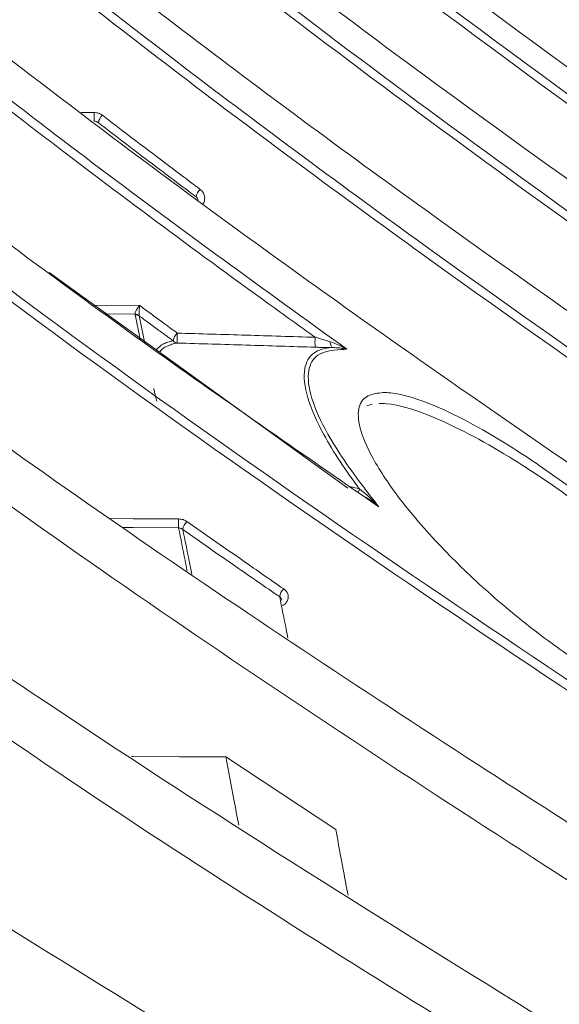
# Model space of a CAD drawing. Header units: millimetres. Extents: x 0 to 1118, y 0 to 864.
# Tile 345 of 372: x 930 to 934, y 499 to 507. Entities that reach past the tile are written whole.
import ezdxf

# ---------------------------------------------------------------- set-up
doc = ezdxf.new("R2010")
doc.units = ezdxf.units.MM

msp = doc.modelspace()

# ---------------------------------------------------------------- linework, layer by layer
at = {"color": 9, "linetype": 'Continuous', "lineweight": 15}
for p, q in [((930.3392, 506.0113), (930.4378, 506.01)), ((930.4316, 504.5353), (930.7865, 504.5318)), ((930.7505, 504.4647), (930.5238, 504.467))]:
    msp.add_line(p, q, dxfattribs=at)
at = {"color": 7, "linetype": 'Continuous', "lineweight": 15}
for p, q in [((930.0939, 504.7859), (932.3799, 503.1318)), ((932.2576, 504.2091), (932.2678, 504.2096)), ((932.5272, 503.7631), (932.5667, 503.7767)), ((931.446, 501.075), (932.2882, 500.5174))]:
    msp.add_line(p, q, dxfattribs=at)
at = {"color": 7, "linetype": 'Continuous', "lineweight": 15, "flags": 128}
for points in [[(932.245, 504.2544), (932.2458, 504.2458), (932.2473, 504.2375), (932.2495, 504.23), (932.2523, 504.2234), (932.2557, 504.2179), (932.2594, 504.2137), (932.2635, 504.2109), (932.2678, 504.2096)], [(931.446, 501.075), (931.0909, 501.0762), (930.7357, 501.0774), (930.7242, 501.0774)]]:
    msp.add_lwpolyline(points, dxfattribs=at)
at = {"color": 9, "linetype": 'Continuous', "lineweight": 15, "flags": 128}
for points in [[(930.5597, 502.9002), (930.7377, 502.8991), (931.0846, 502.8967)], [(931.0846, 502.8284), (930.7353, 502.8308), (930.655, 502.8313)]]:
    msp.add_lwpolyline(points, dxfattribs=at)
at = {"color": 7, "linetype": 'Continuous', "lineweight": 15}
for centre, radius, start, end in [((931.2331, 505.9769), 0.796, 177.61334, 182.38666), ((930.5659, 505.9161), 0.0974, 131.72096, 170.834), ((931.3166, 505.3487), 0.099, 132.51442, 170.9809), ((930.75, 504.409), 0.0557, 54.98768, 89.44454), ((930.7538, 504.4084), 0.0527, 57.18438, 93.07044), ((931.1375, 504.2496), 0.0947, 131.52263, 172.90873), ((931.4837, 504.2825), 0.4108, 174.69266, 185.30733), ((931.0789, 504.2898), 0.0455, 218.83932, 264.6721), ((932.5134, 504.2503), 0.3844, 174.31677, 185.68322), ((931.9349, 502.8626), 0.851, 177.6994, 182.3006), ((931.2078, 502.808), 0.0914, 130.66339, 174.65045), ((931.9508, 502.2917), 0.0925, 131.28069, 174.6912)]:
    msp.add_arc(centre, radius, start, end, dxfattribs=at)
at = {"color": 9, "linetype": 'Continuous', "lineweight": 15}
msp.add_arc((932.3004, 503.1935), 0.184, 329.65203, 338.28446, dxfattribs=at)
at = {"color": 7, "linetype": 'Continuous', "lineweight": 15}
for points, knots in [([(920.4379, 523.7363), (920.5086, 523.1007), (920.624, 522.0627), (921.0349, 520.6618), (921.4779, 519.5068), (922.0247, 518.3758), (922.827, 516.9815), (923.9555, 515.3686), (925.4628, 513.5772), (927.1172, 511.8717), (928.87, 510.2571), (930.6869, 508.7273), (933.1676, 506.7772), (935.1036, 505.3984), (936.3954, 504.4784)], [0, 0, 0, 0, 0.076513, 0.124954, 0.173758, 0.223509, 0.27351, 0.363258, 0.453761, 0.545864, 0.63829, 0.728497, 0.818827, 1, 1, 1, 1]), ([(936.1798, 505.2829), (934.8864, 506.2184), (932.9447, 507.6228), (930.4609, 509.6238), (928.6547, 511.1878), (926.9262, 512.8305), (925.2909, 514.5723), (923.7779, 516.4371), (922.6559, 518.1174), (921.8772, 519.5488), (921.3591, 520.6832), (920.9319, 521.8638), (920.6594, 522.8812), (920.5509, 523.5037), (920.5146, 523.7117)], [0, 0, 0, 0, 0.191049, 0.286815, 0.382706, 0.478237, 0.574063, 0.671248, 0.769205, 0.819696, 0.870413, 0.921987, 0.973938, 1, 1, 1, 1]), ([(920.5623, 523.7341), (920.5984, 523.5269), (920.7044, 522.9191), (920.9693, 521.9237), (921.3871, 520.7566), (921.9058, 519.6122), (922.6795, 518.1869), (923.7834, 516.5274), (925.2752, 514.6769), (926.9208, 512.9162), (928.6695, 511.2523), (930.4851, 509.6796), (932.967, 507.6792), (934.9107, 506.2732), (936.208, 505.3348)], [0, 0, 0, 0, 0.026008, 0.07628, 0.126926, 0.178559, 0.230456, 0.325438, 0.421272, 0.51893, 0.616958, 0.712454, 0.808093, 1, 1, 1, 1]), ([(936.0215, 505.9806), (934.7247, 506.9307), (932.7775, 508.3573), (930.2934, 510.3998), (928.4892, 511.9987), (926.7657, 513.6806), (925.1388, 515.4663), (923.6384, 517.3814), (922.3485, 519.3929), (921.495, 521.157), (920.9706, 522.5902), (920.7812, 523.3349), (920.6862, 523.7083)], [0, 0, 0, 0, 0.200339, 0.300798, 0.401401, 0.501575, 0.602078, 0.704095, 0.806971, 0.902573, 0.951146, 1, 1, 1, 1]), ([(920.7332, 523.7306), (920.8254, 523.3675), (921.0102, 522.6393), (921.5294, 521.209), (922.3719, 519.4627), (923.6425, 517.4727), (925.1204, 515.573), (926.7582, 513.7666), (928.5027, 512.0618), (930.3168, 510.4536), (932.7988, 508.4117), (934.7483, 506.9832), (936.0495, 506.0297)], [0, 0, 0, 0, 0.047563, 0.095408, 0.192747, 0.292305, 0.392806, 0.495337, 0.598281, 0.698405, 0.798692, 1, 1, 1, 1]), ([(935.8966, 506.5134), (934.5973, 507.4748), (932.6464, 508.9184), (930.1625, 510.993), (928.3603, 512.6188), (926.6411, 514.3309), (925.0215, 516.1507), (923.5296, 518.1039), (922.3364, 520.0374), (921.4226, 521.9105), (921.0433, 523.1045), (920.8526, 523.7049)], [0, 0, 0, 0, 0.20788, 0.312153, 0.416584, 0.520527, 0.624828, 0.730774, 0.837651, 0.918355, 1, 1, 1, 1]), ([(920.8991, 523.7261), (921.0867, 523.1346), (921.4644, 521.9439), (922.3629, 520.0994), (923.5327, 518.1954), (925.001, 516.2584), (926.6318, 514.4164), (928.3729, 512.68), (930.1853, 511.0444), (932.6669, 508.9704), (934.6204, 507.5247), (935.9244, 506.5596)], [0, 0, 0, 0, 0.080534, 0.162117, 0.265386, 0.369677, 0.476171, 0.583115, 0.686995, 0.791055, 1, 1, 1, 1]), ([(936.3425, 504.7243), (935.0538, 505.6405), (933.1194, 507.0158), (930.6393, 508.9668), (928.8344, 510.489), (927.1049, 512.0851), (925.4662, 513.7745), (923.9459, 515.5802), (922.8088, 517.2108), (922.0109, 518.6067), (921.473, 519.7226), (921.0277, 520.8849), (920.6469, 522.1978), (920.5263, 523.1366), (920.4588, 523.6626)], [0, 0, 0, 0, 0.183107, 0.274865, 0.366733, 0.458216, 0.549965, 0.64294, 0.736615, 0.785706, 0.835015, 0.88515, 0.935652, 1, 1, 1, 1]), ([(936.1623, 505.5377), (934.8692, 506.472), (932.9277, 507.8747), (930.4465, 509.876), (928.6433, 511.4403), (926.9191, 513.0834), (925.2893, 514.8255), (923.7825, 516.6911), (922.6522, 518.3946), (921.8561, 519.8755), (921.3204, 521.0895), (920.8784, 522.355), (920.6936, 523.2326), (920.6009, 523.6732)], [0, 0, 0, 0, 0.193505, 0.290512, 0.38765, 0.484323, 0.5813, 0.679671, 0.778832, 0.833242, 0.887935, 0.943723, 1, 1, 1, 1]), ([(936.0124, 506.1885), (934.716, 507.1377), (932.7695, 508.5629), (930.288, 510.6056), (928.4867, 512.2046), (926.7673, 513.8864), (925.1454, 515.6718), (923.6506, 517.5869), (922.388, 519.5662), (921.5612, 521.2745), (921.057, 522.6287), (920.8694, 523.3309), (920.7753, 523.683)], [0, 0, 0, 0, 0.202449, 0.303976, 0.405651, 0.506791, 0.608266, 0.711286, 0.815181, 0.906811, 0.953287, 1, 1, 1, 1]), ([(935.8969, 506.6736), (934.5984, 507.6342), (932.6484, 509.0766), (930.167, 511.151), (928.3675, 512.7766), (926.6519, 514.4881), (925.0368, 516.3069), (923.5498, 518.2594), (922.3761, 520.168), (921.49, 521.9866), (921.1207, 523.1215), (920.9351, 523.6919)], [0, 0, 0, 0, 0.2095344, 0.3146439, 0.4199153, 0.5245916, 0.6296314, 0.7363396, 0.8439925, 0.9215864, 1, 1, 1, 1]), ([(936.367, 504.4241), (935.0784, 505.3417), (933.1442, 506.719), (930.6617, 508.6697), (928.8539, 510.1915), (927.1199, 511.7869), (925.4754, 513.4755), (923.9484, 515.2801), (922.8033, 516.9109), (921.997, 518.3095), (921.4509, 519.4305), (920.9991, 520.5987), (920.6001, 521.9368), (920.4907, 522.9029), (920.4284, 523.4528)], [0, 0, 0, 0, 0.1823606, 0.2737326, 0.365211, 0.4563997, 0.5478491, 0.6405017, 0.73384, 0.7830104, 0.8323971, 0.8826106, 0.9331909, 1, 1, 1, 1]), ([(936.5474, 503.7525), (935.2646, 504.6475), (933.3393, 505.9907), (930.8618, 507.8834), (929.0559, 509.3568), (927.3212, 510.8984), (925.6731, 512.5267), (924.1382, 514.2633), (922.9801, 515.8317), (922.1572, 517.1776), (921.5959, 518.2583), (921.1219, 519.3841), (920.738, 520.5985), (920.4793, 521.8993), (920.4171, 522.8142), (920.4171, 523.2741), (920.4171, 523.2741)], [0, 0, 0, 0, 0.174179, 0.261424, 0.348761, 0.435785, 0.523041, 0.611368, 0.700306, 0.747344, 0.794579, 0.842566, 0.890888, 0.94509, 0.999999, 1, 1, 1, 1]), ([(920.4171, 523.031), (920.4171, 523.031), (920.4171, 522.6082), (920.4708, 521.7618), (920.7026, 520.4969), (921.0804, 519.2491), (921.6393, 517.9043), (922.4038, 516.4893), (923.3904, 515.0157), (924.5099, 513.5983), (925.707, 512.2697), (927.1521, 510.8232), (928.8629, 509.2793), (931.1149, 507.435), (933.6974, 505.4942), (935.636, 504.1414), (936.6059, 503.4646)], [0, 0, 0, 0, 0.000001, 0.050341, 0.100693, 0.152366, 0.204056, 0.271395, 0.339318, 0.408586, 0.478156, 0.542735, 0.639949, 0.737416, 0.868627, 1, 1, 1, 1]), ([(936.771, 502.6263), (935.4959, 503.4971), (933.5825, 504.8039), (931.1094, 506.6308), (929.1522, 508.1683), (927.1294, 509.9071), (925.4372, 511.5692), (924.1803, 512.986), (923.2901, 514.1089), (922.4783, 515.2843), (921.8033, 516.4489), (921.264, 517.5947), (920.8606, 518.7124), (920.5618, 519.8727), (920.4801, 520.6636), (920.4387, 521.0634)], [0, 0, 0, 0, 0.17646, 0.264807, 0.353233, 0.463602, 0.574431, 0.631019, 0.687761, 0.745284, 0.802792, 0.851155, 0.900415, 0.949663, 1, 1, 1, 1]), ([(920.4542, 520.585), (920.4981, 520.2218), (920.5869, 519.4877), (920.8724, 518.403), (921.2609, 517.3288), (921.7775, 516.225), (922.424, 515.0981), (923.2006, 513.9574), (924.2173, 512.6561), (925.5079, 511.2234), (927.2749, 509.508), (929.1739, 507.8761), (931.1713, 506.3095), (933.6445, 504.483), (935.5574, 503.1723), (936.8334, 502.298)], [0, 0, 0, 0, 0.046057, 0.093072, 0.140098, 0.187992, 0.243212, 0.29873, 0.354965, 0.441368, 0.527798, 0.644873, 0.733504, 0.822225, 1, 1, 1, 1]), ([(937.0063, 501.3519), (935.7408, 502.1955), (933.8421, 503.4613), (931.3759, 505.2158), (929.5125, 506.6185), (927.6585, 508.1273), (925.8415, 509.7723), (924.1529, 511.5322), (922.9071, 513.1076), (922.0523, 514.4362), (921.4932, 515.4685), (921.0303, 516.5448), (920.7335, 517.4753), (920.6151, 518.0459), (920.5753, 518.2373)], [0, 0, 0, 0, 0.182172, 0.273339, 0.364573, 0.464526, 0.564744, 0.666274, 0.768611, 0.819176, 0.869969, 0.921643, 0.973711, 1, 1, 1, 1]), ([(920.6064, 517.7665), (920.6891, 517.421), (920.855, 516.7275), (921.2716, 515.6363), (921.832, 514.4962), (922.5588, 513.3176), (923.3942, 512.175), (924.3115, 511.0818), (925.4744, 509.8409), (926.9119, 508.4754), (928.6557, 506.9929), (930.4788, 505.5661), (931.7413, 504.6536), (932.373, 504.197)], [0, 0, 0, 0, 0.062001, 0.124474, 0.201267, 0.27863, 0.357371, 0.436443, 0.513057, 0.634047, 0.755443, 0.877647, 1, 1, 1, 1]), ([(919.46, 404.5887), (919.4889, 405.8457), (919.5466, 408.3622), (919.9467, 412.1223), (920.5342, 415.8602), (921.302, 419.5655), (922.2483, 423.3872), (923.3403, 427.212), (924.5684, 431.0404), (926.2865, 435.9582), (928.6272, 442.0342), (930.822, 447.4664), (932.4568, 451.72), (933.576, 454.7773), (934.7798, 458.4957), (935.7746, 462.2777), (936.3697, 465.4845), (936.6747, 468.0742), (936.8126, 470.0259), (936.8535, 471.9822), (936.794, 473.9385), (936.6302, 475.889), (936.3602, 477.8279), (935.9815, 479.7485), (935.4961, 481.645), (934.9051, 483.511), (934.2156, 485.3416), (933.4353, 487.1345), (932.5758, 488.8901), (931.3419, 491.185), (929.6679, 493.979), (927.5629, 497.2693), (925.6968, 500.2016), (924.134, 502.8157), (922.8771, 505.1087), (921.7385, 507.4757), (920.7643, 509.9304), (920.0158, 512.4729), (919.5502, 514.9352), (919.4882, 516.5483), (919.46, 517.2803)], [0, 0, 0, 0, 0.03161, 0.06328, 0.095007, 0.126745, 0.158412, 0.194005, 0.226759, 0.259514, 0.325003, 0.390489, 0.40686, 0.439606, 0.472359, 0.50512, 0.53789, 0.554285, 0.570679, 0.587078, 0.603476, 0.619878, 0.63628, 0.652683, 0.669087, 0.685486, 0.701886, 0.718261, 0.734645, 0.75103, 0.783779, 0.816524, 0.849269, 0.871187, 0.893109, 0.915009, 0.937209, 0.959443, 0.981595, 1, 1, 1, 1]), ([(919.8136, 517.282), (919.8365, 516.5626), (919.8799, 515.1991), (920.2056, 513.2096), (920.6696, 511.3113), (921.2853, 509.435), (922.0199, 507.6036), (922.8467, 505.8249), (924.0439, 503.5149), (925.6881, 500.7037), (927.7748, 497.4), (929.8714, 494.1004), (931.8756, 490.7351), (933.374, 487.8261), (934.4153, 485.4232), (935.107, 483.5816), (935.6994, 481.705), (936.1876, 479.7962), (936.5679, 477.8649), (936.8402, 475.9135), (937.0054, 473.9526), (937.0667, 471.9843), (937.027, 470.0179), (936.8904, 468.0548), (936.5871, 465.4521), (935.9946, 462.2295), (935.004, 458.4314), (933.8058, 454.6995), (932.6921, 451.6328), (931.0668, 447.3717), (928.886, 441.9356), (926.5603, 435.8595), (924.8543, 430.9459), (923.6709, 427.2315), (922.6011, 423.482), (921.6731, 419.7324), (920.9024, 415.9801), (920.3076, 412.2218), (919.913, 408.4213), (919.8131, 405.8677), (919.8136, 404.5887), (919.8136, 404.5887)], [0, 0, 0, 0, 0.0180989, 0.0343009, 0.0506248, 0.0672522, 0.083954, 0.1002614, 0.1166016, 0.1494229, 0.1821864, 0.2149512, 0.2478136, 0.2807436, 0.2972179, 0.3137028, 0.3302335, 0.346723, 0.3632639, 0.3797508, 0.3962872, 0.4127684, 0.4292934, 0.4457669, 0.4622768, 0.4952235, 0.5281339, 0.5610049, 0.5938375, 0.6102404, 0.6757874, 0.7412568, 0.7739608, 0.8066852, 0.8393627, 0.8720793, 0.9038808, 0.9357462, 0.9678092, 0.9999999, 1, 1, 1, 1]), ([(920.2709, 404.5887), (920.2709, 404.5887), (920.2712, 405.3423), (920.3072, 406.851), (920.5007, 409.8095), (920.9375, 413.4578), (921.7095, 417.7649), (922.6919, 422.0331), (923.8502, 426.2536), (925.1575, 430.432), (926.5869, 434.5701), (928.6193, 440.0466), (930.5117, 444.7969), (932.3633, 449.5666), (933.6542, 453.0116), (934.8309, 456.5128), (935.6574, 459.3703), (936.2024, 461.5271), (936.6601, 463.6939), (937.0208, 465.8696), (937.2765, 468.0611), (937.4191, 470.2656), (937.4406, 472.4739), (937.3358, 474.6802), (937.1007, 476.8777), (936.7318, 479.057), (936.2283, 481.2121), (935.5943, 483.3295), (934.8356, 485.4044), (933.9644, 487.4325), (932.9963, 489.4137), (931.9486, 491.3531), (930.4742, 493.8867), (928.5322, 496.9869), (926.4775, 500.2401), (924.7927, 503.0888), (923.5511, 505.3917), (922.4992, 507.6171), (921.6403, 509.7704), (920.9431, 512.0055), (920.5215, 514.0282), (920.3072, 515.7955), (920.2832, 516.7856), (920.2712, 517.2821)], [0, 0, 0, 0, 0, 0.018977, 0.037989, 0.074644, 0.111434, 0.148132, 0.184897, 0.221618, 0.258365, 0.295132, 0.36871, 0.387123, 0.423977, 0.461348, 0.480099, 0.498871, 0.517355, 0.53585, 0.554387, 0.572894, 0.591455, 0.609967, 0.628485, 0.647072, 0.665592, 0.684182, 0.702696, 0.721195, 0.739739, 0.758206, 0.776692, 0.813548, 0.850319, 0.873584, 0.896882, 0.916178, 0.935543, 0.955221, 0.975067, 0.987499, 1, 1, 1, 1]), ([(920.4176, 517.2784), (920.4325, 516.7887), (920.4622, 515.8067), (920.6804, 514.0786), (921.0966, 512.1047), (921.7813, 509.9038), (922.6428, 507.739), (923.7058, 505.4918), (924.954, 503.1786), (926.6355, 500.3351), (928.6884, 497.0818), (930.6289, 493.979), (932.1039, 491.4399), (933.1525, 489.4955), (934.1229, 487.5063), (934.9965, 485.4696), (935.7572, 483.3863), (936.3938, 481.2589), (936.8991, 479.0963), (937.2705, 476.904), (937.5071, 474.6964), (937.6129, 472.4796), (937.5921, 470.2617), (937.4501, 468.0497), (937.1942, 465.8472), (936.8336, 463.6634), (936.3755, 461.4885), (935.8304, 459.325), (935.0039, 456.4606), (933.8269, 452.952), (932.5356, 449.5022), (930.6845, 444.731), (928.7924, 439.9832), (926.7589, 434.5106), (925.3287, 430.3778), (924.0207, 426.2075), (922.8604, 421.9946), (921.8766, 417.7403), (921.0989, 413.4405), (920.6604, 409.8028), (920.4542, 406.8473), (920.4296, 405.343), (920.4173, 404.5902)], [0, 0, 0, 0, 0.012335, 0.02474, 0.043824, 0.063079, 0.082727, 0.102461, 0.125658, 0.148897, 0.185641, 0.22253, 0.241044, 0.259575, 0.278146, 0.296758, 0.315355, 0.333963, 0.352639, 0.371243, 0.389917, 0.408512, 0.427096, 0.445736, 0.4643, 0.482907, 0.501451, 0.520252, 0.539075, 0.576513, 0.613404, 0.631826, 0.705387, 0.7421, 0.778829, 0.8155, 0.85214, 0.888839, 0.925421, 0.96212, 0.981044, 1, 1, 1, 1]), ([(932.6185, 502.9896), (932.0121, 503.4089), (930.7989, 504.2477), (929.0328, 505.5571), (927.3252, 506.92), (925.7927, 508.2723), (924.4421, 509.6112), (923.2833, 510.9326), (922.2398, 512.325), (921.7022, 513.3169), (921.4321, 513.8151)], [0, 0, 0, 0, 0.135316, 0.270736, 0.406675, 0.542928, 0.656515, 0.770554, 0.884756, 1, 1, 1, 1]), ([(937.2807, 499.4701), (936.0292, 500.2859), (933.5254, 501.9179), (930.2164, 504.2127), (927.4087, 506.3965), (925.5238, 508.0788), (924.1778, 509.4666), (923.2846, 510.4982), (922.4611, 511.5727), (922, 512.328), (921.7689, 512.7066)], [0, 0, 0, 0, 0.211366, 0.42286, 0.573344, 0.724485, 0.792981, 0.861657, 0.930656, 1, 1, 1, 1]), ([(921.8126, 512.7543), (922.0364, 512.3872), (922.4851, 511.651), (923.2961, 510.5864), (924.1935, 509.5455), (925.5482, 508.1471), (927.4396, 506.4582), (930.2439, 504.2765), (933.5554, 501.9796), (936.0585, 500.3477), (937.3109, 499.5311)], [0, 0, 0, 0, 0.0672991, 0.1349576, 0.2049979, 0.2752537, 0.4256459, 0.5768715, 0.7882914, 1, 1, 1, 1]), ([(923.5807, 508.7714), (923.9183, 508.4065), (924.5945, 507.6755), (926.0925, 506.2824), (928.1087, 504.6353), (930.6905, 502.7803), (934.0169, 500.579), (937.3094, 498.5287), (940.4484, 496.5238), (941.9321, 495.4514), (942.6745, 494.9148)], [0, 0, 0, 0, 0.066779, 0.133773, 0.26881, 0.402355, 0.53617, 0.768031, 0.883937, 1, 1, 1, 1]), ([(942.6784, 494.4129), (942.1017, 494.8406), (940.9472, 495.6968), (938.5073, 497.3118), (935.6326, 499.1236), (932.3961, 501.1964), (929.4741, 503.1889), (927.1611, 504.9554), (925.419, 506.4555), (924.6187, 507.2518), (924.218, 507.6505)], [0, 0, 0, 0, 0.095071, 0.190331, 0.381226, 0.535051, 0.688989, 0.843942, 0.921866, 1, 1, 1, 1]), ([(930.5011, 505.9887), (930.5008, 505.9889), (930.4964, 505.9923), (930.487, 505.9983), (930.4717, 506.0047), (930.4551, 506.009), (930.4436, 506.0097), (930.4378, 506.01)], [0, 0, 0, 0, 0.013954, 0.254504, 0.502003, 0.747297, 1, 1, 1, 1]), ([(930.5011, 505.9887), (930.5694, 505.9364), (930.7061, 505.8318), (930.8994, 505.6852), (931.0806, 505.5485), (931.1933, 505.464), (931.2497, 505.4217)], [0, 0, 0, 0, 0.275121, 0.550245, 0.775122, 1, 1, 1, 1]), ([(930.4378, 505.9437), (930.4406, 505.9435), (930.4465, 505.9429), (930.4548, 505.9404), (930.4628, 505.9367), (930.4674, 505.9333), (930.4698, 505.9316)], [0, 0, 0, 0, 0.245139, 0.497577, 0.745091, 1, 1, 1, 1]), ([(931.2188, 505.3643), (931.1624, 505.4065), (931.0496, 505.4911), (930.8683, 505.6279), (930.6749, 505.7746), (930.5381, 505.8792), (930.4698, 505.9316)], [0, 0, 0, 0, 0.224873, 0.449747, 0.724872, 1, 1, 1, 1]), ([(931.2188, 505.3643), (931.2229, 505.3604), (931.2307, 505.353), (931.2339, 505.3431), (931.2354, 505.3383)], [0, 0, 0, 0, 0.5148342, 1, 1, 1, 1]), ([(930.7505, 504.4647), (930.7509, 504.4682), (930.7518, 504.4753), (930.7579, 504.4901), (930.7668, 504.5061), (930.7765, 504.5199), (930.7833, 504.5282), (930.7861, 504.5314), (930.7865, 504.5318)], [0, 0, 0, 0, 0.191073, 0.389295, 0.603036, 0.837815, 0.977667, 1, 1, 1, 1]), ([(930.751, 504.461), (930.7509, 504.4613), (930.7508, 504.4619), (930.7507, 504.4628), (930.7506, 504.4638), (930.7505, 504.4644), (930.7505, 504.4647)], [0, 0, 0, 0, 0.249592, 0.499346, 0.74959, 1, 1, 1, 1]), ([(930.7865, 504.5318), (930.7864, 504.5313), (930.786, 504.5273), (930.7849, 504.5172), (930.7834, 504.5007), (930.7823, 504.4823), (930.7817, 504.4657), (930.7819, 504.4583), (930.782, 504.4546)], [0, 0, 0, 0, 0.022329, 0.162189, 0.396964, 0.610698, 0.808919, 1, 1, 1, 1]), ([(930.7865, 504.5318), (930.8156, 504.5104), (930.8738, 504.4676), (930.9677, 504.3987), (931.0347, 504.3497), (931.0726, 504.3221), (931.0747, 504.3205)], [0, 0, 0, 0, 0.303329, 0.606659, 0.977723, 1, 1, 1, 1]), ([(930.782, 504.4546), (930.782, 504.4544), (930.782, 504.4541), (930.7821, 504.4536), (930.7822, 504.4532), (930.7823, 504.4528), (930.7823, 504.4526)], [0, 0, 0, 0, 0.24887, 0.498195, 0.748876, 1, 1, 1, 1]), ([(931.0435, 504.2613), (931.0278, 504.2727), (930.99, 504.3004), (930.9252, 504.3477), (930.8538, 504.4001), (930.8046, 504.4362), (930.7823, 504.4526)], [0, 0, 0, 0, 0.179653, 0.434389, 0.743275, 1, 1, 1, 1]), ([(931.0747, 504.3205), (931.1627, 504.3179), (931.3388, 504.3127), (931.6028, 504.3047), (931.8669, 504.2966), (932.0429, 504.2911), (932.1309, 504.2884)], [0, 0, 0, 0, 0.2499998, 0.4999997, 0.7499998, 1, 1, 1, 1]), ([(932.1309, 504.2123), (932.0429, 504.215), (931.8669, 504.2205), (931.6028, 504.2286), (931.3388, 504.2367), (931.1627, 504.2419), (931.0747, 504.2445)], [0, 0, 0, 0, 0.25, 0.5, 0.75, 1, 1, 1, 1]), ([(932.1309, 504.2884), (932.1367, 504.2867), (932.1484, 504.2833), (932.1736, 504.276), (932.2063, 504.2663), (932.2321, 504.2584), (932.245, 504.2544)], [0, 0, 0, 0, 0.146588, 0.293514, 0.645496, 1, 1, 1, 1]), ([(932.245, 504.2544), (932.2617, 504.2485), (932.2953, 504.2368), (932.3369, 504.2167), (932.3624, 504.203), (932.3727, 504.1971), (932.373, 504.197)], [0, 0, 0, 0, 0.368899, 0.740934, 0.99355, 1, 1, 1, 1]), ([(932.4714, 503.1254), (932.4713, 503.1255), (932.3659, 503.2656), (932.2007, 503.5137), (932.0581, 503.8355), (932.033, 504.0548), (932.1076, 504.1786), (932.2029, 504.206), (932.2576, 504.2091), (932.2576, 504.2091)], [0, 0, 0, 0, 0.000122, 0.262785, 0.456829, 0.652108, 0.828638, 0.999993, 1, 1, 1, 1]), ([(932.373, 504.197), (932.3573, 504.1962), (932.2744, 504.1922), (932.1427, 504.1734), (932.0643, 504.0421), (932.0892, 503.8292), (932.2316, 503.5158), (932.4344, 503.2251), (932.5794, 503.0396), (932.6185, 502.9896)], [0, 0, 0, 0, 0.041559, 0.219242, 0.367782, 0.531961, 0.695515, 0.917894, 1, 1, 1, 1]), ([(932.2281, 504.2101), (932.2281, 504.2101), (932.2193, 504.2102), (932.2013, 504.2105), (932.176, 504.2111), (932.1524, 504.2116), (932.1381, 504.2121), (932.1309, 504.2123)], [0, 0, 0, 0, 0.00015, 0.284047, 0.569889, 0.784339, 1, 1, 1, 1]), ([(932.2678, 504.2096), (932.2614, 504.2097), (932.2484, 504.2098), (932.2349, 504.21), (932.2281, 504.2101), (932.2281, 504.2101)], [0, 0, 0, 0, 0.498838, 0.99966, 1, 1, 1, 1]), ([(932.373, 504.197), (932.3728, 504.197), (932.3645, 504.199), (932.3438, 504.2032), (932.3098, 504.2084), (932.2819, 504.2092), (932.2678, 504.2096)], [0, 0, 0, 0, 0.006434, 0.259026, 0.628358, 1, 1, 1, 1]), ([(926.5557, 504.0313), (927.1017, 503.6114), (928.1948, 502.7708), (930.5158, 501.1712), (933.854, 499.0573), (937.4393, 496.914), (940.5147, 495.0019), (941.9612, 493.9789), (942.6851, 493.467)], [0, 0, 0, 0, 0.110153, 0.22051, 0.442021, 0.720891, 0.860334, 1, 1, 1, 1]), ([(930.8936, 503.8954), (930.8958, 503.8853), (930.9002, 503.8653), (930.9065, 503.8389), (930.9124, 503.8168), (930.9158, 503.8048), (930.9175, 503.7989)], [0, 0, 0, 0, 0.318147, 0.636425, 0.81819, 1, 1, 1, 1]), ([(932.6514, 503.8655), (932.67, 503.8649), (932.7809, 503.8614), (933.0991, 503.7593), (933.5694, 503.4992), (934.05, 503.169), (934.515, 502.8035), (934.9533, 502.3999), (935.2916, 502.0064), (935.4663, 501.7315), (935.5375, 501.5288), (935.5221, 501.3923), (935.4552, 501.3352), (935.3325, 501.2947), (935.0734, 501.3181), (934.6573, 501.491), (934.2231, 501.7443), (933.8373, 502.0154), (933.4551, 502.329), (933.0858, 502.6832), (932.7743, 503.0429), (932.5639, 503.3598), (932.4614, 503.6007), (932.4545, 503.7623), (932.5238, 503.8511), (932.6095, 503.8608), (932.6514, 503.8655)], [0, 0, 0, 0, 0.010528, 0.062971, 0.14166, 0.192157, 0.242653, 0.315779, 0.361462, 0.39545, 0.422808, 0.450249, 0.476223, 0.484508, 0.533564, 0.602737, 0.650817, 0.698922, 0.747619, 0.796217, 0.84594, 0.885057, 0.91543, 0.945948, 0.973589, 1, 1, 1, 1]), ([(934.8144, 501.4479), (934.9035, 501.4096), (935.1148, 501.319), (935.301, 501.3126), (935.4243, 501.3508), (935.4912, 501.4056), (935.5068, 501.5369), (935.4352, 501.7324), (935.26, 501.9971), (934.9213, 502.3755), (934.4854, 502.761), (934.0209, 503.1118), (933.5407, 503.4293), (933.0693, 503.6795), (932.75, 503.7783), (932.6384, 503.7817), (932.6199, 503.7823)], [0, 0, 0, 0, 0.062705, 0.148638, 0.163069, 0.208141, 0.255577, 0.302954, 0.362192, 0.442415, 0.571613, 0.659822, 0.750476, 0.889529, 0.981612, 1, 1, 1, 1]), ([(932.4714, 503.1254), (932.4863, 503.114), (932.5164, 503.0912), (932.5547, 503.0556), (932.5884, 503.0219), (932.6083, 503.0008), (932.6182, 502.9899), (932.6185, 502.9896)], [0, 0, 0, 0, 0.282502, 0.567378, 0.780644, 0.994173, 1, 1, 1, 1]), ([(932.6185, 502.9896), (932.6182, 502.9898), (932.5963, 503.0078), (932.5556, 503.0404), (932.5106, 503.0672), (932.4901, 503.0794)], [0, 0, 0, 0, 0.00738, 0.546353, 1, 1, 1, 1]), ([(942.6884, 492.9275), (942.0792, 493.3678), (940.8593, 494.2494), (938.5924, 495.7008), (935.9472, 497.3186), (932.9696, 499.1371), (930.0377, 500.996), (928.2078, 502.324), (927.292, 502.9887)], [0, 0, 0, 0, 0.124694, 0.249668, 0.437172, 0.624681, 0.812161, 1, 1, 1, 1]), ([(931.1483, 502.8773), (931.148, 502.8775), (931.1435, 502.8807), (931.134, 502.8861), (931.1187, 502.892), (931.102, 502.8959), (931.0904, 502.8965), (931.0846, 502.8967)], [0, 0, 0, 0, 0.017038, 0.256421, 0.502725, 0.747639, 1, 1, 1, 1]), ([(931.0846, 502.8284), (931.0875, 502.8281), (931.0933, 502.8275), (931.1018, 502.825), (931.1099, 502.8215), (931.1145, 502.8182), (931.1169, 502.8165)], [0, 0, 0, 0, 0.244836, 0.496948, 0.744752, 1, 1, 1, 1]), ([(931.8587, 502.3003), (931.8028, 502.3389), (931.6909, 502.4161), (931.5113, 502.5407), (931.3199, 502.6741), (931.1845, 502.7691), (931.1169, 502.8165)], [0, 0, 0, 0, 0.225373, 0.450747, 0.725372, 1, 1, 1, 1]), ([(931.1483, 502.8773), (931.2159, 502.8299), (931.3512, 502.735), (931.5426, 502.6016), (931.7221, 502.4771), (931.8339, 502.3999), (931.8898, 502.3613)], [0, 0, 0, 0, 0.274621, 0.549245, 0.774622, 1, 1, 1, 1]), ([(931.9215, 501.9849), (931.9171, 502.0072), (931.8961, 502.1136), (931.8752, 502.2179), (931.8587, 502.3003)], [0, 0, 0, 0, 0.209961, 1, 1, 1, 1]), ([(931.8587, 502.3003), (931.8625, 502.2967), (931.8702, 502.2894), (931.8754, 502.2798), (931.8755, 502.2748), (931.8755, 502.2745)], [0, 0, 0, 0, 0.489214, 0.97629, 1, 1, 1, 1]), ([(931.446, 501.075), (931.4667, 500.9665), (931.4996, 500.7938), (931.5328, 500.6177), (931.5451, 500.5522)], [0, 0, 0, 0, 0.628072, 1, 1, 1, 1]), ([(932.2882, 500.5174), (932.3081, 500.412), (932.3393, 500.2466), (932.3707, 500.0779), (932.3821, 500.0166)], [0, 0, 0, 0, 0.6365736, 1, 1, 1, 1]), ([(929.5755, 499.8933), (930.6635, 499.2188), (932.8393, 497.87), (936.2199, 495.9403), (939.0024, 494.3156), (941.1604, 492.9759), (942.1827, 492.2692), (942.6941, 491.9155)], [0, 0, 0, 0, 0.250999, 0.501937, 0.750722, 0.875277, 1, 1, 1, 1])]:
    msp.add_open_spline(points, degree=3, knots=knots, dxfattribs=at)
at = {"color": 9, "linetype": 'Continuous', "lineweight": 15}
for points, knots in [([(936.5772, 503.4082), (935.6178, 504.0775), (933.6981, 505.4168), (930.894, 507.5214), (928.6471, 509.3796), (926.9338, 510.9551), (925.6888, 512.2002), (924.5012, 513.5162), (923.3876, 514.9188), (922.3842, 516.4061), (921.6085, 517.8374), (921.0457, 519.1803), (920.6743, 520.42), (920.4642, 521.3872), (920.4353, 521.944), (920.429, 522.0647)], [0, 0, 0, 0, 0.134796, 0.269702, 0.405366, 0.473466, 0.541681, 0.612015, 0.682605, 0.754295, 0.826556, 0.878888, 0.931205, 0.985076, 1, 1, 1, 1]), ([(936.8043, 502.2396), (935.5303, 503.1125), (933.6184, 504.4222), (931.1439, 506.2493), (929.1757, 507.7927), (927.1325, 509.5445), (925.4174, 511.2251), (924.144, 512.6587), (923.2432, 513.7946), (922.4218, 514.9854), (921.751, 516.1471), (921.2273, 517.2632), (920.8381, 518.3272), (920.5504, 519.4006), (920.4606, 520.1274), (920.4171, 520.4789)], [0, 0, 0, 0, 0.1778271, 0.2668467, 0.3559419, 0.468458, 0.581444, 0.6391482, 0.6970133, 0.7555287, 0.8143575, 0.8610205, 0.9076737, 0.9553461, 1, 1, 1, 1]), ([(932.1309, 504.2884), (932.0119, 504.374), (931.3117, 504.8772), (930.0479, 505.8156), (928.3751, 507.1393), (926.7653, 508.5231), (925.4041, 509.8218), (924.2812, 511.0201), (923.3744, 512.0993), (922.5421, 513.232), (921.8031, 514.4217), (921.2323, 515.5797), (920.8188, 516.6581), (920.6584, 517.3252), (920.5814, 517.6456)], [0, 0, 0, 0, 0.0234122, 0.1376538, 0.252006, 0.3668736, 0.4820348, 0.5600955, 0.6386926, 0.7175722, 0.7976039, 0.8781933, 0.9414916, 1, 1, 1, 1]), ([(931.2497, 505.4217), (931.2575, 505.4146), (931.2732, 505.4002), (931.2848, 505.3712), (931.2847, 505.3414), (931.2787, 505.3193), (931.2705, 505.3103), (931.2694, 505.309)], [0, 0, 0, 0, 0.2409633, 0.4819518, 0.7223765, 0.9617995, 1, 1, 1, 1]), ([(930.7909, 504.2688), (930.7844, 504.3001), (930.7711, 504.3644), (930.7578, 504.4282), (930.751, 504.461)], [0, 0, 0, 0, 0.485263, 1, 1, 1, 1]), ([(930.7823, 504.4526), (930.7892, 504.4198), (930.8028, 504.3542), (930.8173, 504.2845), (930.825, 504.2474), (930.8257, 504.2437)], [0, 0, 0, 0, 0.4732952, 0.9465995, 1, 1, 1, 1]), ([(930.9129, 504.1933), (930.929, 504.2091), (930.954, 504.2336), (930.9952, 504.2497), (931.022, 504.2573), (931.0363, 504.2599), (931.0435, 504.2613)], [0, 0, 0, 0, 0.4743899, 0.7365056, 0.8681735, 1, 1, 1, 1]), ([(931.0747, 504.2445), (931.0606, 504.2417), (931.0323, 504.2362), (930.9857, 504.2156), (930.9518, 504.1973), (930.9402, 504.1747), (930.9398, 504.1738)], [0, 0, 0, 0, 0.251017, 0.503291, 0.982014, 1, 1, 1, 1]), ([(932.3997, 503.1427), (932.4084, 503.1416), (932.433, 503.1386), (932.4564, 503.1306), (932.4714, 503.1254)], [0, 0, 0, 0, 0.357373, 1, 1, 1, 1]), ([(931.1503, 502.4985), (931.1449, 502.5257), (931.1229, 502.637), (931.1011, 502.7461), (931.0846, 502.8284)], [0, 0, 0, 0, 0.245111, 1, 1, 1, 1]), ([(931.1169, 502.8165), (931.1331, 502.7357), (931.1557, 502.6229), (931.1785, 502.5079), (931.1849, 502.4754)], [0, 0, 0, 0, 0.717436, 1, 1, 1, 1]), ([(931.8898, 502.3613), (931.8976, 502.3547), (931.9132, 502.3416), (931.9244, 502.3151), (931.9249, 502.2872), (931.9135, 502.2609), (931.8954, 502.2405), (931.8792, 502.2328), (931.8727, 502.2298)], [0, 0, 0, 0, 0.177785, 0.355595, 0.532803, 0.709081, 0.884716, 1, 1, 1, 1])]:
    msp.add_open_spline(points, degree=3, knots=knots, dxfattribs=at)

doc.saveas('drawing.dxf')
